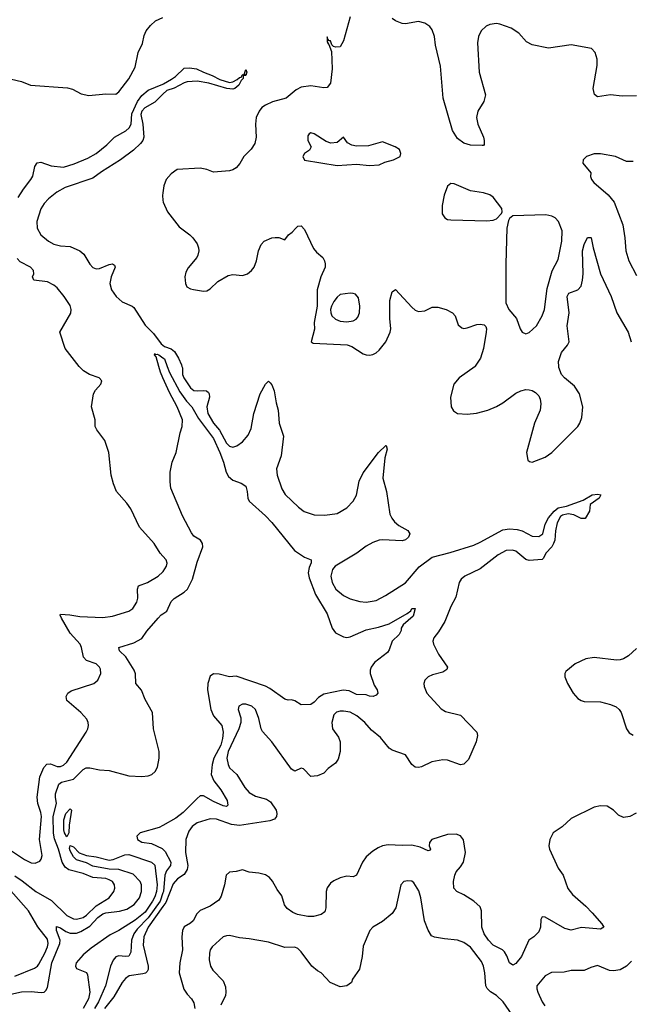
# Model space of a CAD drawing. Header units: inches. Extents: x 1682530 to 1839546, y 640742 to 791647.
# Tile 726 of 923: x 1809120 to 1812872, y 716076 to 722132. Entities that reach past the tile are written whole.
import ezdxf

# ---------------------------------------------------------------- set-up
doc = ezdxf.new("R2010")
doc.units = ezdxf.units.IN
doc.header["$MEASUREMENT"] = 0
for name, color, linetype in [('B8701', 7, 'Continuous'), ('B8702', 7, 'Continuous'), ('B8711', 7, 'Continuous'), ('B8712', 7, 'Continuous')]:
    doc.layers.add(name, color=color, linetype=linetype)

msp = doc.modelspace()

# ---------------------------------------------------------------- linework, layer by layer
at = {"layer": 'B8701', "color": 5}
for points, elevation in [([(1810000, 718832.7), (1809983.9, 718850), (1809947.1, 718910), (1809857.2, 719010), (1809803.5, 719123.5), (1809779, 719159), (1809715.4, 719230), (1809696.8, 719276.8), (1809681.5, 719330), (1809668.5, 719470), (1809644, 719544), (1809593.2, 719610), (1809583.7, 719630), (1809583.7, 719670), (1809560.9, 719750), (1809574, 719830), (1809586.3, 719853.7), (1809619, 719890), (1809624, 719910), (1809608, 719930), (1809549.5, 719949.5), (1809512.1, 719972.1), (1809494, 719990), (1809486.1, 720000)], 480), ([(1810000, 719929.3), (1809984.5, 719964.5), (1809974.4, 720000)], 460), ([(1809063, 717023), (1809150, 716966.7), (1809190, 716946), (1809215.7, 716944.3), (1809243.5, 716956.5), (1809252.3, 716967.7), (1809258.4, 716990), (1809241.7, 717090), (1809253.2, 717230), (1809250, 717254.5), (1809230.5, 717310.5), (1809226.4, 717350), (1809244.6, 717475.4), (1809268.1, 717531.9), (1809287.1, 717552.9), (1809310, 717554.6), (1809350, 717537.7), (1809370, 717538.4), (1809390, 717546.6), (1809410, 717565.2), (1809528.2, 717750), (1809538.7, 717770), (1809542.4, 717790), (1809540.5, 717810), (1809531.5, 717830), (1809494.7, 717870), (1809410, 717943.6), (1809405.3, 717970), (1809416.3, 717990), (1809436, 718004), (1809575.6, 718050), (1809599.7, 718070), (1809618.9, 718110), (1809616.6, 718136.6), (1809611.3, 718150), (1809600.6, 718160.6), (1809589.2, 718170), (1809529.8, 718189.8), (1809511.3, 718210), (1809499.8, 718270), (1809490.8, 718290), (1809430, 718359.1), (1809377.6, 718450), (1809368.4, 718470), (1809370, 718476), (1809428.4, 718471.5), (1809490, 718460.2), (1809630, 718455.8), (1809690, 718464.2), (1809790, 718494.6), (1809815.6, 718510), (1809840.4, 718550), (1809846.4, 718573.6), (1809843.5, 718630), (1809849.8, 718650.2), (1809905.1, 718670), (1809971.3, 718708.7), (1810000, 718736.7)], 480), ([(1809090, 716865.5), (1809136, 716836), (1809218.9, 716770), (1809315, 716715), (1809410, 716622.7), (1809450, 716600.7), (1809470, 716598.4), (1809510, 716610.1), (1809530, 716623.8), (1809590, 716681.6), (1809669.8, 716730), (1809698, 716770), (1809704.7, 716790), (1809702, 716810), (1809690.8, 716830), (1809670, 716841.7), (1809649.9, 716849.9), (1809570, 716856.1), (1809510, 716880.5), (1809422.9, 716902.9), (1809398.4, 716918.4), (1809379.9, 716950), (1809357.8, 717030), (1809333.2, 717093.2), (1809328.3, 717128.3), (1809325.9, 717230), (1809346.2, 717310), (1809339.1, 717350), (1809340.4, 717370), (1809359.8, 717430), (1809377.2, 717442.8), (1809450, 717460.4), (1809510, 717520.8), (1809528.4, 717530), (1809550.8, 717530.8), (1809610, 717516.9), (1809670, 717514), (1809790, 717481.5), (1809870, 717476), (1809910, 717481.1), (1809932.3, 717490), (1809952.7, 717507.3), (1809966.2, 717533.8), (1809976.8, 717590), (1809977.2, 717630), (1809942.9, 717770), (1809935.1, 717870), (1809891.6, 717950), (1809867.9, 718007.9), (1809834.5, 718050), (1809831.2, 718108.8), (1809823.9, 718130), (1809773.1, 718213.1), (1809732.8, 718250), (1809729.6, 718270), (1809821.3, 718298.7), (1809870, 718325.5), (1809901.7, 718370), (1809970.6, 718450), (1809990, 718470.9), (1810000, 718477.7)], 460), ([(1810000, 717175.2), (1809977.7, 717162.3), (1809860.3, 717130), (1809840.3, 717110), (1809844, 717090), (1809870, 717073.4), (1809930, 717064.1), (1809994.8, 717034.8), (1810000, 717029.7)], 460), ([(1809010, 716125.1), (1809130, 716151.3), (1809190, 716154.8), (1809251.9, 716148.1), (1809270, 716150.2), (1809280.4, 716159.6), (1809290, 716178), (1809316.6, 716330), (1809367.6, 716450), (1809368.9, 716470), (1809345.8, 716530), (1809345.3, 716554.7), (1809370, 716546.7), (1809404.3, 716524.3), (1809430, 716513.5), (1809470, 716513.6), (1809496.1, 716523.9), (1809550, 716556.7), (1809599.1, 716610), (1809630, 716632.4), (1809650, 716638.4), (1809732.3, 716647.7), (1809778.4, 716661.6), (1809824.2, 716690), (1809857.2, 716730), (1809869, 716770), (1809868.9, 716810), (1809859.3, 716830), (1809816.3, 716876.3), (1809730, 716905.6), (1809670, 716907.5), (1809570, 716924.7), (1809530, 716946.1), (1809470, 716964.3), (1809450, 716983.4), (1809430, 717018.7), (1809426.4, 717033.6), (1809430, 717053), (1809450, 717044.9), (1809486.4, 717006.4), (1809530.2, 716990.2), (1809590, 716983), (1809670, 716962.7), (1809694.4, 716965.6), (1809765.4, 716994.6), (1809790, 716997.3), (1809930, 716950.1), (1809950.9, 716930.9), (1809964.1, 716810), (1809960.1, 716770), (1809950, 716735.7), (1809936.8, 716710), (1809890, 716643), (1809830, 716593.5), (1809730, 716528.7), (1809676.8, 716503.2), (1809559.5, 716420.5), (1809510, 716379.8), (1809466.3, 716330), (1809462.4, 716310), (1809470, 716294.8), (1809530, 716270.4), (1809536.7, 716256.7), (1809550.1, 716150), (1809541.9, 716110), (1809510.1, 716050)], 440), ([(1809090, 716249.5), (1809210, 716297.7), (1809230, 716310.2), (1809237.8, 716322.2), (1809275.3, 716390), (1809291.5, 716430), (1809294.5, 716450), (1809290, 716476), (1809231.5, 716551.5), (1809173.9, 716650), (1809050.8, 716790.8)], 460), ([(1810000, 716760.5), (1809982.4, 716710), (1809910, 716607.8), (1809841.5, 716538.5), (1809821.2, 716510), (1809807.1, 716470), (1809803.3, 716396.7), (1809790, 716370.8), (1809770, 716368.8), (1809730, 716374.7), (1809710, 716366.8), (1809693.6, 716346.4), (1809678.5, 716310), (1809647.9, 716190), (1809603.4, 716090), (1809578.9, 716050)], 460), ([(1810000, 716676.8), (1809910.1, 716550), (1809882.4, 716490), (1809879.3, 716439.3), (1809908.6, 716310), (1809908.9, 716290), (1809902.6, 716277.4), (1809892.7, 716267.3), (1809877.3, 716262.7), (1809792.4, 716250), (1809770, 716234.4), (1809750, 716209.8), (1809698.4, 716121.6), (1809642, 716050)], 480)]:
    msp.add_lwpolyline(points, dxfattribs=dict(at, elevation=elevation))
at = {"layer": 'B8701', "color": 5, "elevation": 440}
msp.add_lwpolyline([(1809410, 717106.3), (1809395.8, 717130), (1809391.9, 717148.1), (1809391.8, 717210), (1809404.4, 717250), (1809430, 717277.1), (1809439.1, 717270), (1809423.1, 717176.9), (1809422.3, 717130)], close=True, dxfattribs=at)
at = {"layer": 'B8702', "color": 5}
for points, elevation in [([(1809070, 721766.7), (1809130, 721752), (1809186.8, 721730), (1809413.4, 721713.4), (1809444.6, 721704.6), (1809497.3, 721677.3), (1809545.1, 721665.1), (1809650, 721677.1), (1809710, 721674), (1809730, 721688.5), (1809790, 721768.6), (1809830, 721840.3), (1809848.4, 721930), (1809873.7, 721986.3), (1809885.6, 722034.4), (1809897.1, 722062.9), (1809922.9, 722097.1), (1809955, 722125), (1810000, 722146.9)], 520), ([(1809110, 721038.3), (1809142.9, 721090), (1809189.3, 721150), (1809200.8, 721170), (1809213.6, 721230), (1809228.2, 721251.8), (1809250, 721255.9), (1809313.6, 721233.6), (1809390, 721225.1), (1809455, 721245), (1809538.7, 721281.3), (1809590.4, 721309.6), (1809656.4, 721363.6), (1809701.6, 721410), (1809771.8, 721448.2), (1809792.9, 721467.1), (1809805.1, 721490), (1809810, 721553.4), (1809843.4, 721630), (1809870, 721665.2), (1809910, 721699.5), (1810000, 721735.7)], 480), ([(1810000, 721673.7), (1809950, 721625.4), (1809889.6, 721590.4), (1809870.1, 721570), (1809865.4, 721550), (1809876.2, 721490), (1809882.8, 721410), (1809877.5, 721390), (1809862, 721370), (1809818.8, 721330), (1809739.8, 721270), (1809622.7, 721197.3), (1809570, 721157.8), (1809400.1, 721099.9), (1809349, 721071), (1809296.9, 721030), (1809270, 721002), (1809250, 720969.5), (1809226.2, 720890), (1809228.1, 720850), (1809249.5, 720809.5), (1809297.8, 720770), (1809330, 720750.9), (1809370, 720740.7), (1809430, 720736.4), (1809490, 720710.8), (1809513.7, 720690), (1809550, 720629.1), (1809570, 720608.1), (1809590, 720600.2), (1809610, 720601.1), (1809670, 720626.5), (1809690.2, 720630.2), (1809702.3, 720622.3), (1809705.8, 720610), (1809682.3, 720550), (1809673.3, 720510), (1809683.8, 720470), (1809713.2, 720430), (1809750, 720396.1), (1809810.8, 720370.8), (1809822, 720362), (1809890, 720252.4), (1809943, 720203), (1809990, 720137.7), (1810000, 720130.2)], 480), ([(1810000, 721066.4), (1809997.8, 721050), (1810000, 721021.8)], 520), ([(1809486.1, 720000), (1809399.3, 720110), (1809366.6, 720210), (1809433.3, 720326.7), (1809436.9, 720350), (1809430, 720375.1), (1809393.7, 720430), (1809350, 720483.1), (1809330, 720500.3), (1809290, 720520.2), (1809206.6, 720530), (1809197.7, 720550), (1809206.2, 720570), (1809204.9, 720590), (1809187.1, 720610), (1809123.4, 720643.4), (1809104.2, 720664.2)], 480), ([(1809974.4, 720000), (1809958, 720058), (1809947.6, 720070), (1809950, 720078), (1809952.4, 720072.4), (1809965.4, 720074.6), (1809975.8, 720070), (1810000, 720053.2)], 460)]:
    msp.add_lwpolyline(points, dxfattribs=dict(at, elevation=elevation))
at = {"layer": 'B8711', "color": 5}
for points, elevation in [([(1810027, 720000), (1810041.2, 719961.2), (1810103.5, 719843.5), (1810145.2, 719785.2), (1810178.3, 719750), (1810218.4, 719678.4), (1810310, 719557), (1810350.4, 719470), (1810372.4, 719410), (1810388.6, 719348.6), (1810403, 719323), (1810430, 719300.4), (1810482, 719282), (1810510, 719262), (1810518.8, 719230), (1810522.8, 719190), (1810531, 719170), (1810630, 719080.5), (1810670, 719038.4), (1810808.1, 718868.1), (1810870, 718826.8), (1810910.4, 718810.4), (1810910.3, 718790.3), (1810898, 718762), (1810892.6, 718730), (1810899.6, 718699.6), (1810937.4, 718597.4), (1811010, 718478), (1811039.5, 718390), (1811059.9, 718359.9), (1811110, 718336.4), (1811130, 718332.4), (1811150, 718335.3), (1811250, 718378.2), (1811325.2, 718394.8), (1811390, 718415.3), (1811501.1, 718478.9), (1811523.3, 718496.7), (1811530, 718510.4), (1811550, 718511.3), (1811537.4, 718462.6), (1811477.3, 718410), (1811464, 718390), (1811464.7, 718375.3), (1811452, 718350), (1811410, 718308.7), (1811390, 718255.3), (1811379.9, 718240.1), (1811300.8, 718179.2), (1811280.4, 718150), (1811274, 718130), (1811274, 718110), (1811299.3, 718039.3), (1811317.3, 718010), (1811320.7, 717990), (1811310, 717977.2), (1811292, 717970), (1811270, 717971.8), (1811250, 717979.7), (1811190, 717980.4), (1811143.9, 718003.9), (1811107.7, 718007.7), (1810990, 717983.7), (1810956.9, 717963.1), (1810930, 717933.3), (1810910, 717919.6), (1810850, 717918), (1810810, 717942.9), (1810790, 717947.6), (1810770, 717945.6), (1810750, 717951.8), (1810658, 718018), (1810630, 718032.3), (1810450, 718095.1), (1810410.3, 718089.7), (1810346.8, 718106.8), (1810311, 718109), (1810290, 718094.5), (1810277.1, 718050), (1810275, 718010), (1810294, 717890), (1810311.6, 717850), (1810362.4, 717790), (1810370.1, 717750.1), (1810366.8, 717710), (1810356.4, 717670), (1810312.2, 717590), (1810302.9, 717550), (1810297.5, 717490), (1810312.2, 717450), (1810355.7, 717395.7), (1810395.4, 717330), (1810398.6, 717301.4), (1810390, 717292.3), (1810370, 717296.2), (1810310, 717322.5), (1810250, 717358.9), (1810230, 717357), (1810210, 717341.7), (1810125.4, 717254.6), (1810078.9, 717221.1), (1810000, 717175.2)], 460), ([(1810117, 720000), (1810120.2, 719990), (1810120.8, 719950), (1810129.3, 719930), (1810170, 719868.2), (1810190, 719852.1), (1810210, 719848.4), (1810251.6, 719851.6), (1810268.4, 719848.4), (1810279.6, 719839.6), (1810285.3, 719830), (1810285.6, 719810), (1810270.1, 719749.9), (1810276, 719710), (1810310, 719650.1), (1810347.8, 719607.8), (1810390, 719526.7), (1810410, 719508.7), (1810430, 719503.8), (1810455.1, 719510), (1810490, 719536), (1810523.1, 719576.9), (1810541.9, 719618.1), (1810559.3, 719710), (1810597.1, 719830), (1810630, 719890.3), (1810650, 719908.7), (1810659.3, 719899.3), (1810670, 719886.4), (1810683.2, 719850), (1810695.2, 719775.2), (1810709.1, 719730), (1810714.9, 719650), (1810741.5, 719570), (1810726.4, 719450), (1810698.5, 719370), (1810701.3, 719330), (1810730, 719246.7), (1810751.2, 719211.2), (1810833.4, 719133.4), (1810868, 719108), (1810930, 719086.9), (1810995.7, 719084.3), (1811070, 719094.6), (1811130.7, 719129.3), (1811170, 719170.4), (1811190, 719208.2), (1811206.8, 719293.2), (1811230, 719345.2), (1811324.1, 719470), (1811370, 719513.7), (1811373, 719513), (1811378, 719490), (1811363.2, 719436.8), (1811351.6, 719311.6), (1811374.5, 719230), (1811395.2, 719090), (1811406.2, 719066.2), (1811423.6, 719043.5), (1811450, 719021.2), (1811505.5, 718990), (1811517.6, 718970), (1811510, 718949.7), (1811490, 718932.8), (1811470, 718926), (1811350, 718931.9), (1811330, 718929.8), (1811290, 718916.1), (1811250, 718893.3), (1811192.6, 718850), (1811059.2, 718770), (1811041.4, 718750), (1811031.9, 718710), (1811039.7, 718670), (1811062.4, 718630), (1811110, 718590.2), (1811150.2, 718570.2), (1811210, 718554.2), (1811250, 718550.2), (1811310, 718560.1), (1811369, 718591), (1811490, 718668.2), (1811574.3, 718765.7), (1811654, 718826), (1811765.4, 718854.6), (1811910, 718900.2), (1811950, 718917.8), (1812090, 718995.1), (1812130, 718999.6), (1812176.7, 718996.7), (1812207.5, 718987.5), (1812270, 718956.2), (1812310, 718952.5), (1812334.3, 718970), (1812349.9, 719030), (1812370, 719068), (1812404.3, 719110), (1812428.9, 719130), (1812479.7, 719140.3), (1812583.5, 719176.5), (1812637.2, 719210), (1812673.7, 719213.7), (1812690.8, 719210), (1812680.7, 719190), (1812626, 719150), (1812621, 719110), (1812595.3, 719064.7), (1812570, 719064.2), (1812525.9, 719085.9), (1812490, 719093.1), (1812455.9, 719084.1), (1812443.9, 719076.1), (1812422.2, 719037.8), (1812412.3, 718987.7), (1812407.9, 718930), (1812401.5, 718910), (1812390, 718890.5), (1812353.5, 718850), (1812339.1, 718820.9), (1812330, 718812.1), (1812250, 718806.5), (1812230, 718812.3), (1812170, 718862.5), (1812149.5, 718869.5), (1812110, 718866.4), (1812060.5, 718839.5), (1811950, 718754.2), (1811854.8, 718710), (1811833.5, 718690), (1811820.1, 718670), (1811799.7, 718580.3), (1811770, 718522.4), (1811731.7, 718430), (1811693.9, 718366.1), (1811665.2, 718330), (1811659.2, 718310), (1811662.8, 718290), (1811693.5, 718230), (1811748.8, 718150), (1811745.7, 718134.3), (1811721.1, 718118.9), (1811657.3, 718102.7), (1811629.3, 718090.7), (1811610.4, 718070), (1811603.7, 718050), (1811605.7, 718030), (1811622.6, 717990), (1811710, 717892.9), (1811737.2, 717877.2), (1811830, 717854.9), (1811929.2, 717749.2), (1811934.2, 717730), (1811926.2, 717690), (1811877.5, 717582.5), (1811850, 717552.9), (1811830, 717548.5), (1811750, 717576.9), (1811720.8, 717579.2), (1811653, 717567), (1811590, 717536.3), (1811570, 717531.3), (1811550, 717533.6), (1811530, 717551.6), (1811490.6, 717610.6), (1811410, 717638.2), (1811390.6, 717650.6), (1811337.6, 717717.6), (1811281.3, 717761.3), (1811240.9, 717810), (1811190.9, 717850), (1811150, 717871.9), (1811110, 717879.8), (1811090, 717878.8), (1811066.9, 717873.1), (1811050, 717857), (1811038, 717810), (1811043.2, 717770), (1811079.2, 717719.2), (1811088.8, 717690), (1811089, 717630), (1811076.9, 717583.1), (1811060.5, 717559.5), (1811014.9, 717525.1), (1810990, 717497), (1810950, 717480.9), (1810910, 717476), (1810864.4, 717524.4), (1810850, 717527.8), (1810810, 717509.6), (1810790, 717522.4), (1810668.7, 717690), (1810613, 717753), (1810604.4, 717770), (1810590, 717832.7), (1810569.6, 717890), (1810546.6, 717910), (1810510, 717922), (1810490, 717922.4), (1810466, 717910), (1810462.4, 717890), (1810478, 717838), (1810479.7, 717810), (1810466.4, 717770), (1810402, 717630), (1810393.6, 717590), (1810400.6, 717550), (1810410.3, 717530), (1810454, 717490), (1810503.2, 717410), (1810530, 717379.5), (1810570, 717356.5), (1810637.1, 717337.1), (1810661.1, 717321.1), (1810695.2, 717270), (1810701, 717250), (1810698.5, 717230), (1810685.2, 717214.8), (1810656.2, 717203.8), (1810470, 717175.1), (1810421.8, 717181.8), (1810330, 717214.5), (1810290, 717215.7), (1810210, 717191.4), (1810179.7, 717170), (1810158.7, 717141.3), (1810140.5, 717090), (1810138.1, 717010), (1810153.2, 716930), (1810150, 716904.8), (1810130, 716874.5), (1810090, 716847.7), (1810062.9, 716817.1), (1810017.9, 716702.1), (1810000, 716676.8)], 480), ([(1811919.4, 720000), (1811820.4, 719930), (1811787.6, 719890), (1811768, 719810), (1811771.8, 719750), (1811785.9, 719725.9), (1811810, 719708.9), (1811870, 719705.4), (1811928, 719712), (1811997.2, 719730), (1812050, 719752.7), (1812090, 719775.8), (1812170, 719834.7), (1812199.3, 719850), (1812230, 719857.6), (1812250, 719855.8), (1812270, 719851.4), (1812290, 719838.9), (1812310, 719818), (1812318.2, 719798.2), (1812322.6, 719770), (1812319.5, 719730), (1812284.2, 719650), (1812235.5, 719470), (1812243.8, 719423.8), (1812254, 719414), (1812270, 719410.7), (1812350, 719441.6), (1812390, 719470.5), (1812549.6, 719630), (1812563, 719650), (1812574.1, 719685.9), (1812580.4, 719750), (1812561.3, 719830), (1812530, 719878), (1812468.3, 719928.3), (1812450, 719949.3), (1812433.5, 719993.5), (1812433, 720000)], 520), ([(1810000, 718477.7), (1810025.1, 718494.9), (1810050, 718553.8), (1810070, 718572.2), (1810130, 718610.2), (1810150.5, 718629.5), (1810182.4, 718690), (1810210, 718796.3), (1810246.4, 718890), (1810244, 718910), (1810230.8, 718930.8), (1810190, 718956.2), (1810175.3, 718975.3), (1810120.1, 719080.1), (1810049.2, 719250.8), (1810044, 719290), (1810045.2, 719350), (1810057.2, 719410), (1810081.2, 719470), (1810105.2, 719590), (1810118, 719630), (1810119.5, 719670), (1810087.8, 719750), (1810039.6, 719839.6), (1810000, 719929.3)], 460), ([(1810000, 718736.7), (1810001.7, 718738.3), (1810022.6, 718770), (1810025.4, 718790), (1810021.1, 718810), (1810000, 718832.7)], 480), ([(1812910, 718264.5), (1812861.4, 718218.6), (1812830, 718201), (1812810, 718195.3), (1812786.8, 718193.2), (1812651.3, 718208.7), (1812598.9, 718201.1), (1812534, 718170), (1812476.3, 718123.7), (1812470.7, 718110), (1812470.6, 718090), (1812486.7, 718050), (1812522, 717990), (1812550, 717957.6), (1812570, 717943.7), (1812590, 717938), (1812690, 717935.4), (1812750, 717920.2), (1812785.4, 717905.4), (1812804.2, 717890), (1812816.9, 717870), (1812849.1, 717770), (1812866.2, 717746.2), (1812890, 717731.4)], 520), ([(1812909.2, 717250.8), (1812870, 717231.5), (1812830, 717224.2), (1812799.2, 717239.2), (1812770, 717270.8), (1812730, 717294.8), (1812690, 717296.3), (1812650, 717288.2), (1812510, 717218.7), (1812452.8, 717167.2), (1812399.5, 717130), (1812378.3, 717090), (1812371.6, 717050), (1812376.5, 717030), (1812430, 716913.7), (1812460.2, 716870), (1812488.1, 716788.1), (1812518.2, 716750), (1812599.5, 716679.5), (1812638.7, 716638.7), (1812698.4, 716570), (1812710, 716549.2), (1812690, 716537), (1812572.5, 716547.5), (1812508.7, 716531.3), (1812470, 716542.3), (1812350, 716612.3), (1812330, 716614), (1812322, 716598), (1812320.5, 716550), (1812310, 716521.2), (1812279.1, 716490), (1812249.1, 716470.9), (1812203.2, 716370), (1812170, 716326.9), (1812150, 716315.8), (1812130, 716329.7), (1812114.1, 716374.1), (1812099, 716399), (1812086.6, 716410), (1812030, 716439.8), (1812001.9, 716470), (1811974.5, 716510), (1811959.9, 716550), (1811957.8, 716650), (1811950, 716674.5), (1811910, 716711), (1811850, 716749.7), (1811806, 716770), (1811788, 716790), (1811785.1, 716830), (1811795.1, 716870), (1811802.7, 716890), (1811830, 716920.4), (1811846.6, 716950), (1811858.8, 717010), (1811848.1, 717088.1), (1811830, 717111.8), (1811802.4, 717122.4), (1811750, 717120.4), (1811652.4, 717090), (1811638, 717070), (1811637.3, 717050), (1811643.8, 717030), (1811639.2, 717020.8), (1811630, 717018.7), (1811581.2, 717041.2), (1811530, 717054.7), (1811470, 717051.5), (1811384.2, 717055.8), (1811350, 717049.8), (1811322.7, 717037.3), (1811290, 717017.6), (1811250, 716983.1), (1811226, 716950), (1811190, 716869.6), (1811170, 716860.7), (1811130, 716863), (1811090, 716854.5), (1811050, 716836), (1811030, 716820.5), (1811010, 716791.8), (1811002.8, 716770), (1811001.1, 716670), (1810994.6, 716645.4), (1810971.9, 716628.1), (1810924.6, 716615.4), (1810890, 716615.5), (1810827.6, 716627.6), (1810799.4, 716639.4), (1810764.5, 716664.5), (1810747.8, 716687.8), (1810730, 716742.9), (1810701.8, 716781.8), (1810673.4, 716833.4), (1810655.4, 716855.4), (1810631.1, 716871.1), (1810590, 716881.4), (1810530, 716888.3), (1810490, 716902.9), (1810450, 716891.5), (1810410, 716889.3), (1810388.5, 716870), (1810379, 716810), (1810358.5, 716741.5), (1810344.3, 716715.7), (1810290, 716679.3), (1810228.3, 716651.7), (1810208.9, 716631.1), (1810185.5, 716590), (1810170, 716575.3), (1810130, 716551.2), (1810120.7, 716530), (1810116, 716490), (1810120.5, 716410), (1810103.7, 716330), (1810100.8, 716270), (1810129, 716169), (1810150, 716137.1), (1810176.2, 716110), (1810190, 716085.5), (1810196, 716050)], 520), ([(1810000, 717029.7), (1810014.8, 717014.8), (1810049.5, 716950), (1810047.6, 716930), (1810022.7, 716897.3), (1810012.2, 716870), (1810003.3, 716770), (1810000, 716760.5)], 460), ([(1812146, 716010), (1812091.5, 716090), (1812050, 716129.8), (1812012.5, 716152.5), (1811992.1, 716172.1), (1811985, 716190), (1811979.2, 716270), (1811970.9, 716310.9), (1811958.2, 716338.2), (1811890, 716427.9), (1811850, 716455), (1811810, 716470.8), (1811730, 716478), (1811668.6, 716488.6), (1811650, 716496.2), (1811630, 716532.3), (1811608.3, 716588.3), (1811585.1, 716730), (1811573.8, 716773.8), (1811542.9, 716822.9), (1811530, 716833), (1811504.4, 716835.6), (1811481, 716830), (1811462, 716810), (1811431.6, 716670), (1811410, 716633.6), (1811350, 716585.7), (1811289.3, 716550.7), (1811271.2, 716528.8), (1811230, 716434), (1811224, 716370), (1811207.3, 716292.7), (1811166, 716230), (1811158.8, 716210), (1811130, 716189.4), (1811090, 716183.7), (1811029, 716210), (1810973.2, 716270), (1810950, 716280.7), (1810915.1, 716310), (1810850, 716398.7), (1810830, 716418), (1810810, 716426.6), (1810750, 716424.8), (1810650, 716457), (1810530, 716478.9), (1810470, 716483.9), (1810410, 716499.1), (1810390, 716497.7), (1810370, 716489.6), (1810303.8, 716430), (1810290.4, 716410), (1810285.5, 716390), (1810285.3, 716350), (1810292.2, 716310), (1810306.4, 716286.4), (1810370, 716220.5), (1810383.9, 716183.9), (1810387.8, 716150), (1810384, 716130), (1810356, 716070)], 540), ([(1812880.1, 716339.9), (1812850, 716309.8), (1812810, 716288.1), (1812770, 716280.7), (1812744.1, 716284.1), (1812670, 716313.3), (1812630, 716302.9), (1812590, 716283.6), (1812510, 716284.2), (1812465.8, 716274.1), (1812389.2, 716270.8), (1812349.2, 716250.8), (1812299.1, 716190), (1812297.3, 716170), (1812304, 716150), (1812330.3, 716090.3), (1812347.1, 716067.1)], 540)]:
    msp.add_lwpolyline(points, dxfattribs=dict(at, elevation=elevation))
at = {"layer": 'B8712', "color": 5}
for points, elevation in [([(1811150, 722149.6), (1811110, 722002), (1811090, 721965.1), (1811062.5, 721962.5), (1811048.4, 721968.4), (1811038, 721978), (1811030, 722002), (1811022, 722002), (1811013.6, 722013.6), (1811010, 722026), (1811010, 721994), (1811014, 721994), (1811012, 721990), (1811019.8, 721979.8), (1811035.9, 721935.9), (1811039.7, 721830), (1811030, 721742.7), (1811010, 721715.1), (1810990, 721713.7), (1810910, 721725), (1810850, 721717.8), (1810819.5, 721700.5), (1810757.6, 721650), (1810673.7, 721626.3), (1810630, 721606.3), (1810608.7, 721591.3), (1810591.1, 721570), (1810574, 721530), (1810568.4, 721490), (1810574, 721410), (1810564.6, 721370), (1810543.1, 721336.9), (1810497.6, 721290), (1810472.8, 721247.2), (1810450, 721221.3), (1810430, 721208.2), (1810410, 721201.7), (1810310, 721195.1), (1810270.7, 721210.7), (1810230, 721218.2), (1810088.3, 721211.7), (1810050, 721185.1), (1810020.3, 721150), (1810006, 721110), (1810000, 721066.4)], 520), ([(1812910, 721664.7), (1812823, 721663), (1812750, 721669.6), (1812670, 721658), (1812651.9, 721671.9), (1812645.1, 721710), (1812669.7, 721850), (1812668.3, 721890), (1812656.3, 721930), (1812634.5, 721954.5), (1812510, 721976.9), (1812370, 721956.8), (1812270, 721978), (1812235.3, 721995.3), (1812186.6, 722050), (1812141.2, 722081.2), (1812070, 722105.3), (1812050, 722108.6), (1812010, 722103.5), (1811986.5, 722093.5), (1811955.5, 722064.5), (1811938.9, 722030), (1811932.8, 721990), (1811943.6, 721810), (1811983.1, 721670), (1811973.4, 721630), (1811936.5, 721570), (1811927.4, 721530), (1811934.6, 721490), (1811970, 721410.8), (1811974.4, 721390), (1811974.6, 721365.4), (1811970, 721359), (1811962, 721358), (1811890, 721361), (1811850, 721373.7), (1811810, 721402.6), (1811778.9, 721450), (1811722, 721650), (1811705.8, 721845.8), (1811676, 721976), (1811668.5, 722030), (1811655.1, 722070), (1811640.5, 722090), (1811610, 722111.5), (1811570, 722120.5), (1811490, 722106.6), (1811470, 722109.4), (1811430, 722125.1), (1811410, 722140.5)], 520), ([(1810000, 721735.7), (1810003.1, 721736.9), (1810053.6, 721766.4), (1810077.1, 721782.9), (1810130, 721834), (1810164.4, 721835.6), (1810206, 721830), (1810248.8, 721808.8), (1810303.1, 721790), (1810350, 721764.9), (1810410, 721747), (1810430, 721750.3), (1810456.2, 721763.8), (1810470, 721775.8), (1810481.2, 721778.8), (1810490, 721793.4), (1810498, 721798), (1810506, 721794), (1810500.9, 721800.9), (1810510, 721826), (1810515.8, 721810), (1810510, 721789.7), (1810493, 721787), (1810492.6, 721770), (1810480.7, 721759.3), (1810467.2, 721730), (1810442.4, 721710), (1810430, 721706), (1810392.7, 721710), (1810282.8, 721742.8), (1810210, 721755), (1810150, 721749.9), (1810130, 721743.9), (1810070, 721710.5), (1810023.5, 721696.5), (1810000, 721673.7)], 480), ([(1812890, 721260.5), (1812850, 721260.5), (1812782, 721290), (1812690, 721308), (1812650, 721306.3), (1812604, 721290), (1812582, 721270), (1812580.5, 721250), (1812630.6, 721190), (1812628.1, 721168.1), (1812633.4, 721150), (1812647.7, 721130), (1812735.6, 721055.6), (1812772.4, 721010), (1812826, 720870), (1812839.7, 720790), (1812845.5, 720710), (1812863.2, 720650), (1812910, 720559.5)], 540), ([(1810000, 721021.8), (1810000.9, 721010), (1810027.6, 720950), (1810099.2, 720859.2), (1810164.9, 720810), (1810183.7, 720790), (1810210, 720754), (1810219.5, 720730), (1810221.3, 720710), (1810215.4, 720684.6), (1810208.2, 720670), (1810154.3, 720605.7), (1810140.7, 720579.3), (1810134.3, 720550), (1810138.3, 720510), (1810147, 720490), (1810170, 720476.5), (1810187.5, 720472.5), (1810250, 720462.8), (1810270, 720464.9), (1810290, 720476.3), (1810338.5, 720521.5), (1810401.8, 720558.2), (1810430, 720564.2), (1810490, 720558), (1810519, 720570), (1810545.2, 720590), (1810560.9, 720610), (1810575.1, 720650), (1810586.6, 720710), (1810603.7, 720750), (1810622.7, 720770), (1810668.7, 720790), (1810690, 720792), (1810711.8, 720791.8), (1810750, 720778.8), (1810772, 720810), (1810794.4, 720825.6), (1810816.2, 720850), (1810830, 720861.3), (1810850, 720865.3), (1810870, 720841.5), (1810924.9, 720724.9), (1810943.1, 720703.1), (1810983.4, 720670), (1810993.8, 720650), (1810997.2, 720630), (1810997.2, 720610), (1810970.2, 720549.8), (1810948.5, 720471.5), (1810947.6, 720370), (1810930.3, 720270.3), (1810931.6, 720228.4), (1810910.8, 720150.8), (1810923.4, 720143.4), (1811131.7, 720131.7), (1811161.4, 720121.4), (1811230, 720077.6), (1811250, 720070.4), (1811270, 720068), (1811290, 720072.4), (1811310, 720083.8), (1811330, 720100.4), (1811369.1, 720150.9), (1811397.7, 720210), (1811401, 720230), (1811393.9, 720293.9), (1811394.5, 720405.5), (1811410, 720458.4), (1811430, 720472.6), (1811530, 720363.9), (1811550, 720346.2), (1811570, 720336.9), (1811610, 720341.5), (1811655.1, 720364.9), (1811690, 720363.8), (1811740.7, 720350), (1811780.5, 720330), (1811797.1, 720310), (1811815, 720255), (1811836.9, 720236.9), (1811850, 720233.4), (1811870, 720237.1), (1811930, 720258.1), (1811950, 720260.1), (1811974.9, 720254.9), (1811984.6, 720244.6), (1811989.2, 720230), (1811987.7, 720210), (1811970.2, 720109.8), (1811951.4, 720050), (1811919.7, 720000.3), (1811919.4, 720000)], 520), ([(1812433, 720000), (1812430.8, 720030), (1812450, 720085.5), (1812486, 720130), (1812495.8, 720150), (1812484.9, 720250), (1812496.8, 720330), (1812483.8, 720430), (1812494, 720450), (1812549.8, 720470.2), (1812570, 720493), (1812579.6, 720530), (1812583.2, 720570), (1812579, 720710), (1812590, 720750.5), (1812610, 720793.4), (1812630, 720793.4), (1812631.8, 720790), (1812643.9, 720730), (1812689.6, 720569.6), (1812755, 720430), (1812790.2, 720330), (1812860.2, 720210), (1812876.9, 720150)], 520), ([(1810000, 720130.2), (1810010, 720122.7), (1810050, 720108.5), (1810070.6, 720090.6), (1810095.8, 720050), (1810113.8, 720010), (1810117, 720000)], 480), ([(1810000, 720053.2), (1810010, 720046.3), (1810027, 720000)], 460)]:
    msp.add_lwpolyline(points, dxfattribs=dict(at, elevation=elevation))
at = {"layer": 'B8712', "color": 5, "elevation": 540}
for points in [[(1810910, 721437.2), (1810898, 721430), (1810890, 721418), (1810890.7, 721390), (1810911, 721350), (1810901, 721330), (1810871, 721310), (1810859.1, 721290), (1810870, 721267.7), (1811070, 721236.4), (1811190, 721243), (1811270, 721234.8), (1811330, 721239.1), (1811363.5, 721256.5), (1811418, 721270), (1811458, 721290), (1811462, 721310), (1811453.2, 721333.2), (1811428, 721350), (1811350, 721381.2), (1811263.1, 721356.9), (1811190, 721354), (1811161.5, 721361.5), (1811134.9, 721374.9), (1811110, 721409.2), (1811070, 721377.6), (1811033, 721373), (1811003.3, 721383.3), (1810930, 721429.3)], [(1811770, 721124), (1811750, 721107.6), (1811728, 721052), (1811716.2, 720990), (1811717.3, 720937.3), (1811732.7, 720912.7), (1811750, 720903.5), (1811770, 720900.5), (1811990, 720895.3), (1812030, 720898.8), (1812050, 720907.9), (1812080.4, 720939.6), (1812085.4, 720950), (1812083.5, 720970), (1812030, 721039.8), (1812010, 721054.5), (1811970, 721067.1), (1811890, 721079.7), (1811790, 721122.6)], [(1812352.6, 720932.6), (1812150, 720926.6), (1812130.7, 720910), (1812123.4, 720896.6), (1812114, 720850), (1812106.7, 720630), (1812107.9, 720390), (1812126, 720350), (1812173.9, 720293.9), (1812195.5, 720230), (1812207.3, 720210), (1812230, 720200.7), (1812250, 720208), (1812295.6, 720250), (1812330, 720311.3), (1812344.5, 720350), (1812361.8, 720478.2), (1812393.1, 720586.9), (1812430, 720657.3), (1812452.3, 720770), (1812453.6, 720833.6), (1812431.3, 720890), (1812410, 720913.6), (1812390, 720923.6)], [(1811150, 720450.9), (1811090, 720441.2), (1811070, 720426), (1811050, 720398.5), (1811036.9, 720370), (1811031, 720350), (1811031.5, 720330), (1811039.1, 720310), (1811060.5, 720290), (1811090, 720278.5), (1811130, 720273.8), (1811170, 720279.9), (1811188.2, 720290), (1811198.2, 720301.8), (1811209.2, 720330), (1811209.9, 720369.9), (1811201.6, 720421.6), (1811183.3, 720443.3), (1811168.6, 720448.6)]]:
    msp.add_lwpolyline(points, close=True, dxfattribs=at)

doc.saveas('drawing.dxf')
